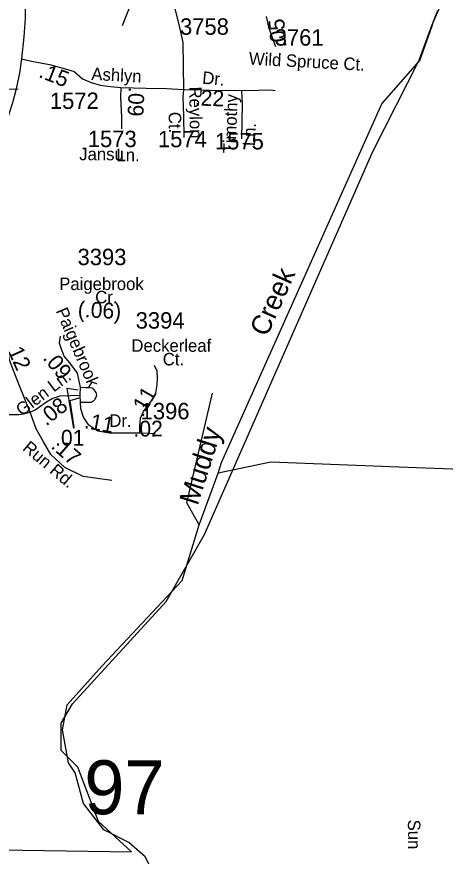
# Model space of a CAD drawing. Extents: x 1547597 to 1699558, y 810033 to 920809.
# Drawn here: x 1597107 to 1600366, y 855999 to 862386 of the extents above; entities that cross this region are included whole.
import ezdxf

# ---------------------------------------------------------------- set-up
doc = ezdxf.new("R2010")
doc.units = 0
for name, color, linetype in [('Exist Boundary Political City Limit New', 7, 'Continuous'), ('Exist Hydrographic Creek Single Shore', 7, 'Continuous'), ('Exist Hydrographic Misc Water Feature', 7, 'Continuous'), ('Exist Road Non-System Type 51', 7, 'Continuous'), ('Exist Road Non-System Type 51 Label', 7, 'Continuous'), ('Exist Road Secondary Mileage Hundredths English Label', 7, 'Continuous'), ('Exist Road Secondary Structure Standard Bridge Number Label', 7, 'Continuous'), ('Exist Road Secondary Type 51 Attributed', 7, 'Continuous'), ('Exist Road Secondary Type 51 Label', 7, 'Continuous'), ('Exist Road Secondary Type 51 Number Label', 7, 'Continuous'), ('Map Preparation Boundary City Limit Buffer Line', 7, 'Continuous'), ('Old_Level_32', 7, 'Continuous')]:
    doc.layers.add(name, color=color, linetype=linetype)

msp = doc.modelspace()

# ---------------------------------------------------------------- linework, layer by layer
at = {"layer": 'Exist Boundary Political City Limit New'}
msp.add_lwpolyline([(1596814.2, 856049.4), (1597979.4, 856031.8), (1597727.6, 856262.5), (1597570.5, 856677.1), (1597443.9, 856803.7), (1597444.2, 857011.6), (1597531.5, 857160), (1598242.8, 857936.9), (1598535.1, 858447.5), (1599815.1, 861361), (1600168.8, 862056.7), (1600263.8, 862320.6), (1600325.7, 862458.7), (1600416.7, 862899.3), (1600427.6, 863142), (1600461.1, 863382.2), (1600506.3, 863690), (1600797.6, 864096.3), (1601219.9, 864681.1), (1601451.8, 865139.6), (1601736.4, 865606.4), (1601777.5, 865795.2), (1602182.3, 866158.9), (1602728.1, 866528.3)], dxfattribs=at)
at = {"layer": 'Exist Hydrographic Creek Single Shore'}
for points in [[(1598638.6, 858913.6), (1598664.7, 858995.1), (1599884.6, 861724.6), (1600172.6, 862053.6), (1600267.7, 862317.5), (1600276, 862344.3), (1600311.1, 862435.4)], [(1597916.6, 855346.8), (1598051.6, 855495), (1598128.7, 855660.9), (1598132.7, 855900.5), (1598083.7, 855993.4), (1597959.6, 856104.2), (1597769.6, 856200), (1597613.6, 856400.1), (1597549.6, 856634.5), (1597500.6, 856710.9), (1597454.7, 856961.4), (1597490.7, 857151.1), (1597755.1, 857446.8), (1598364.4, 858096.9), (1598493.9, 858519.8), (1598638.6, 858913.6)]]:
    msp.add_lwpolyline(points, dxfattribs=at)
at = {"layer": 'Exist Hydrographic Misc Water Feature'}
for points in [[(1598400.3, 858687.4), (1598595.9, 859523.6)], [(1604584.3, 858390.6), (1604287.2, 858305.2), (1603985.1, 858343), (1603612.2, 858475.9), (1603283.5, 858542.3), (1603061.6, 858597.4), (1602912.6, 858649.7), (1602822.6, 858766.3), (1602649.1, 858955.8), (1602559.2, 859056.1), (1602486.9, 859102.3), (1602189.8, 859143.4), (1601995.6, 859301.8), (1601795.6, 859312.4), (1601299.5, 858990.5), (1600990.4, 858944.3), (1600488.8, 858943), (1600013.3, 858958.8), (1599039.8, 858996.7), (1598638.6, 858913.6)], [(1598493.9, 858519.8), (1598400.3, 858687.4)]]:
    msp.add_lwpolyline(points, dxfattribs=at)
at = {"layer": 'Exist Road Non-System Type 51'}
msp.add_line((1597974.9, 862485.9), (1597909.1, 862318.6), dxfattribs=at)
msp.add_lwpolyline([(1596014, 861654.3), (1596091.1, 861738.4), (1596158, 861776.1), (1596281.4, 861817.3), (1596387.6, 861855), (1596512.7, 861853.3), (1596913.8, 861836.1), (1597116.7, 861837.5)], dxfattribs=at)
at = {"layer": 'Exist Road Secondary Mileage Hundredths English Label'}
for points in [[(1597541.3, 859254), (1597489.2, 859561.7), (1597573.7, 859549.1)], [(1597543.5, 859260.5), (1597512.9, 859465.7), (1597581.2, 859487.3)]]:
    msp.add_lwpolyline(points, dxfattribs=at)
at = {"layer": 'Exist Road Secondary Type 51 Attributed'}
for points in [[(1597168.3, 863462.9), (1597170.5, 863347.7), (1597170, 863267.5), (1597169.1, 863051.3), (1597170, 862884.1), (1597173.1, 862709.9), (1597173.5, 862602.2), (1597174, 862526.9), (1597169.6, 862375.8), (1597161.4, 862233.9), (1597141.8, 862065.7)], [(1598309.3, 862447.5), (1598339.5, 862326.8), (1598369.6, 862189.7), (1598374.2, 861833.9)], [(1599004.5, 862389.7), (1599021, 862306.4), (1599075.1, 862159.4)], [(1597141.8, 862065.7), (1597126.5, 861958), (1597100.4, 861827.8), (1597074.4, 861730.9), (1597047.1, 861645), (1597033.7, 861601.5), (1596948.5, 861358.3), (1596897.8, 861202.3), (1596852.9, 861076.4), (1596795.6, 860909.4), (1596752, 860782.1), (1596682.4, 860571.8), (1596645.5, 860454.1), (1596613.3, 860319.4), (1596589, 860192.6), (1596576.7, 860075.8), (1596558.6, 859830.5), (1596550.3, 859679.4), (1596536.4, 859388.5)], [(1597141.8, 862065.7), (1597219.4, 862049.8), (1597356.1, 862022.7), (1597467, 861994.2), (1597544.5, 861969.9), (1597606.4, 861914.5), (1597671.7, 861887.2), (1597740.2, 861865.8), (1597819.2, 861855.2), (1597898.3, 861847.6)], [(1597898.3, 861847.6), (1597896.8, 861771.5), (1597902.2, 861623.9), (1597904.6, 861534)], [(1597898.3, 861847.6), (1598091.4, 861843), (1598246.5, 861841.5), (1598374.2, 861833.9)], [(1598374.2, 861833.9), (1598371.2, 861776.1), (1598375.8, 861633.7), (1598378.4, 861468.6)], [(1598374.2, 861833.9), (1598511.1, 861830.8), (1598630.4, 861826.4), (1598723.2, 861828), (1598817.5, 861826.4)], [(1598817.5, 861826.4), (1598820.5, 861723), (1598816.2, 861458.9)], [(1598817.5, 861826.4), (1598948.2, 861828), (1599036.4, 861829.5), (1599071.4, 861826.4)], [(1597209, 859378.3), (1597128.1, 859579.4), (1597058.1, 859752.4), (1597038.4, 859831.3), (1597040.6, 859989)], [(1597591.6, 859567.7), (1597569.7, 859674), (1597509.5, 859752.8), (1597467.3, 859805), (1597443.3, 859864.1), (1597432.3, 859903.6), (1597438.9, 859956.1)], [(1598043.6, 859218.5), (1598042, 859272.5), (1598046.9, 859333.4), (1598070.1, 859383.2), (1598130.2, 859461.1), (1598161.3, 859509.5), (1598175.1, 859585.4), (1598178.5, 859637.2), (1598175.1, 859689), (1598154.6, 859732.7)], [(1597589.4, 859508.6), (1597591.6, 859567.7)], [(1597591.6, 859567.7), (1597631.8, 859566.3), (1597662, 859566.3), (1597679.2, 859562), (1597693.8, 859549.1), (1597707.6, 859528.4), (1597712.8, 859508.6)], [(1597209, 859378.3), (1597245.8, 859395.8), (1597332.7, 859455.5), (1597377, 859481.9), (1597437.3, 859502), (1597589.4, 859508.6)], [(1597591.6, 859451.6), (1597589.4, 859508.6)], [(1597712.8, 859508.6), (1597707.6, 859490.5), (1597699, 859471.6), (1597685.2, 859459.5), (1597673.2, 859452.6), (1597625.8, 859450.9), (1597591.6, 859451.6)], [(1596536.4, 859388.5), (1596705.7, 859375.6), (1596804.3, 859370.1), (1596947.6, 859364.7), (1597011.9, 859359.8), (1597078, 859360.3), (1597121.6, 859361.2), (1597158.1, 859365.8), (1597209, 859378.3)], [(1598043.6, 859218.5), (1597921.4, 859217.7), (1597811.7, 859217.7), (1597723.3, 859233.7), (1597653.7, 859279.2), (1597614.6, 859339.9), (1597594.3, 859404.1), (1597591.6, 859451.6)], [(1597829.2, 858858.5), (1597612.7, 858887.9), (1597472.1, 858957), (1597366.9, 859057.1), (1597310.5, 859153.1), (1597276.1, 859211.7), (1597254.5, 859252.5), (1597209, 859378.3)], [(1598159.2, 859214.4), (1598043.6, 859218.5)]]:
    msp.add_lwpolyline(points, dxfattribs=at)
at = {"layer": 'Map Preparation Boundary City Limit Buffer Line'}
msp.add_lwpolyline([(1596814.2, 856049.4), (1597979.4, 856031.8), (1597727.6, 856262.5), (1597570.5, 856677.1), (1597443.9, 856803.7), (1597444.2, 857011.6), (1597531.5, 857160), (1598242.8, 857936.9), (1598535.1, 858447.5), (1599815.1, 861361), (1600168.8, 862056.7), (1600263.8, 862320.6), (1600325.7, 862458.7), (1600416.7, 862899.3), (1600427.6, 863142), (1600461.1, 863382.2), (1600506.3, 863690), (1600797.6, 864096.3), (1601219.9, 864681.1), (1601451.8, 865139.6), (1601736.4, 865606.4), (1601777.5, 865795.2), (1602182.3, 866158.9), (1602728.1, 866528.3)], dxfattribs=at)

# ---------------------------------------------------------------- texts
at = {"layer": 'Exist Road Non-System Type 51 Label'}
msp.add_text('Sun', height=95, rotation=270.55961, dxfattribs=at).set_placement((1600082.2, 856277.3))
at = {"layer": 'Exist Road Secondary Mileage Hundredths English Label'}
for s, rotation, p in [('.05', 95.31061, (1599160.4, 862154.7)), ('.15', 338.5531, (1597266.5, 861929.2)), ('.09', 267.66207, (1597958.5, 861853.8)), ('.22', 357.94898, (1598459.6, 861712.1)), ('(.06)', 356.82246, (1597568.6, 860103.6)), ('.12', 294.27936, (1597017.4, 859886.5)), ('.09', 308.99684, (1597300, 859787.3)), ('.11', 60.00839, (1598063.5, 859333.7)), ('.08', 38.65364, (1597330.6, 859268)), ('.11', 349.69778, (1597614.9, 859257.5)), ('.02', 0.40475, (1597995.2, 859191.8)), ('.01', 0.01182, (1597398.1, 859123.3)), ('.17', 318.82021, (1597360, 859110.3))]:
    msp.add_text(s, height=120, rotation=rotation, dxfattribs=at).set_placement(p)
at = {"layer": 'Exist Road Secondary Structure Standard Bridge Number Label'}
msp.add_text('97', height=410.1, dxfattribs=at).set_placement((1597620.6, 856318.6))
at = {"layer": 'Exist Road Secondary Type 51 Label'}
for s, rotation, p in [('Wild Spruce Ct.', 356.8925, (1598870.5, 862023)), ('Ashlyn', 356.8925, (1597672.5, 861906.4)), ('Dr.', 354.58468, (1598514.6, 861877.7)), ('Reylon', 270.91466, (1598418.2, 861855.2)), ('Timothy', 87.7283, (1598770.5, 861344.9)), ('Ct.', 270.91466, (1598261.9, 861662.4)), ('Ln.', 87.7283, (1598919.3, 861401.1)), ('Paigebrook', 293.15825, (1597401.1, 860149.4)), ('Glen Ln.', 36.89303, (1597144.9, 859344.3)), ('Run Rd.', 319.8209, (1597144.3, 859094.7))]:
    msp.add_text(s, height=95, rotation=rotation, dxfattribs=at).set_placement(p)
for s, p in [('Jansu', (1597581.8, 861294.5)), ('Ln.', (1597865, 861287.8)), ('Paigebrook', (1597429.7, 860307.1)), ('Cr.', (1597703.3, 860206.3)), ('Deckerleaf', (1597979, 859837.4)), ('Ct.', (1598217.5, 859734)), ('Dr.', (1597810.6, 859266.2))]:
    msp.add_text(s, height=95, dxfattribs=at).set_placement(p)
at = {"layer": 'Exist Road Secondary Type 51 Number Label'}
for s, p in [('3758', (1598348.8, 862249.6)), ('3761', (1599069.2, 862167)), ('1572', (1597358.7, 861685.3)), ('1573', (1597647, 861394.7)), ('1574', (1598181, 861393.7)), ('1575', (1598614.6, 861377.2)), ('3393', (1597569, 860496.7)), ('3394', (1598011.3, 860013.6)), ('1396', (1598049.1, 859323.7))]:
    msp.add_text(s, height=125, dxfattribs=at).set_placement(p)
at = {"layer": 'Old_Level_32'}
for s, rotation, p in [('Creek', 65.91761, (1599010.3, 859945.2)), ('Muddy', 72.29201, (1598482.7, 858662.3))]:
    msp.add_text(s, height=150, rotation=rotation, dxfattribs=at).set_placement(p)

doc.saveas('drawing.dxf')
